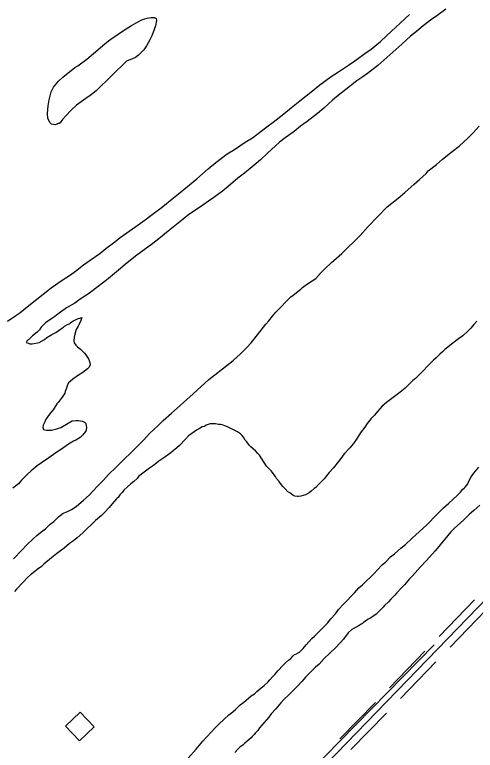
# Model space of a CAD drawing. Extents: x 3281947 to 3319794, y 715894 to 741249.
# Drawn here: x 3289117 to 3290021, y 727452 to 728897 of the extents above; entities that cross this region are included whole.
import ezdxf

# ---------------------------------------------------------------- set-up
doc = ezdxf.new("R2010")
doc.units = 0
for name, color, linetype in [('V-BLDG-OTLN', 7, 'Continuous'), ('V-ROAD-CNTR', 7, 'Continuous'), ('V-SITE-VEGE', 7, 'Continuous'), ('V-TOPO-SHOR', 7, 'Continuous')]:
    doc.layers.add(name, color=color, linetype=linetype)

msp = doc.modelspace()

# ---------------------------------------------------------------- linework, layer by layer
at = {"layer": 'V-BLDG-OTLN'}
msp.add_lwpolyline([(3289217.1, 727499.7), (3289244.9, 727470.9), (3289273.7, 727498.6), (3289246, 727527.4)], close=True, dxfattribs=at)
at = {"layer": 'V-ROAD-CNTR'}
for points in [[(3289361.4, 726964.9), (3289380.7, 727011.4), (3289394.2, 727043.3), (3289407.8, 727076.6), (3289431.5, 727108.5), (3289462.4, 727146), (3289488.1, 727182.3), (3289525.7, 727220.8), (3289629.9, 727323.2), (3290105.7, 727814.6), (3290366.7, 728079.5), (3290455, 728166.4), (3290705, 728417), (3290976.5, 728708.4), (3291244.7, 728982.5), (3291405.5, 729149.1)], [(3289950.5, 727675.8), (3290020, 727747.7)], [(3289972, 727654.9), (3290041.6, 727726.8)], [(3289853.1, 727575.2), (3289922.6, 727647.1)], [(3289874.6, 727554.4), (3289944.2, 727626.2)], [(3289755.7, 727474.7), (3289825.2, 727546.5)], [(3289777.2, 727453.8), (3289846.8, 727525.6)]]:
    msp.add_lwpolyline(points, dxfattribs=at)
at = {"layer": 'V-SITE-VEGE'}
for points in [[(3289963.8, 728907.4), (3289946, 728894.6), (3289933.3, 728886), (3289915.9, 728872.3), (3289905.8, 728863.7), (3289894.3, 728854.6), (3289876.9, 728838.4), (3289830.2, 728797.1), (3289809.9, 728781.4), (3289798.5, 728773.2), (3289788.7, 728766.6), (3289776.4, 728756.7), (3289751.9, 728737.7), (3289740.8, 728728.6), (3289724.3, 728712.9), (3289711.6, 728702.6), (3289691.6, 728686.9), (3289678.5, 728677.4), (3289665.8, 728667.5), (3289648, 728654.7), (3289637.4, 728646.1), (3289613.7, 728625), (3289599.6, 728611.3), (3289587.3, 728601.4), (3289568.3, 728585.3), (3289555.6, 728575.4), (3289536.5, 728559.3), (3289525, 728550.2), (3289508.5, 728537.8), (3289497.5, 728530.4), (3289486.9, 728522.6), (3289475.9, 728515.6), (3289459.4, 728504.1), (3289448, 728495.4), (3289418.3, 728471.5), (3289400.5, 728456.6), (3289388.6, 728447.5), (3289354.3, 728422.4), (3289334.4, 728405.8), (3289321.3, 728395.1), (3289301.7, 728378.6), (3289295, 728373.2), (3289275.9, 728359.2), (3289264, 728350.1), (3289245.8, 728337.8), (3289235.3, 728330.4), (3289218.8, 728320.9), (3289202.3, 728308.5), (3289199.3, 728306.5), (3289196.3, 728304), (3289192.1, 728301.5), (3289177.7, 728291.7), (3289171.8, 728285.9), (3289169.2, 728283), (3289165.8, 728277.6), (3289161.5, 728273.4), (3289152.2, 728266), (3289147.5, 728261.4), (3289141.2, 728255.6), (3289139.9, 728253.1), (3289144.5, 728251.4), (3289147.4, 728250.5), (3289151.6, 728250.1), (3289165.5, 728253.2), (3289175.6, 728259), (3289180.7, 728262.7), (3289190.4, 728268.9), (3289198, 728272.9), (3289207.3, 728279.1), (3289213.3, 728282.8), (3289215.4, 728284.9), (3289220.9, 728288.2), (3289224.7, 728289.8), (3289226.8, 728291.9)], [(3289103.1, 728295.1), (3289117.9, 728305), (3289127.6, 728311.2), (3289142.1, 728323.2), (3289188.7, 728360.3), (3289197.6, 728366.1), (3289208.6, 728373.9), (3289226.8, 728385.8), (3289236.5, 728392.8), (3289252.6, 728405.2), (3289265.3, 728414.7), (3289284.3, 728427.9), (3289296.2, 728437.4), (3289314, 728450.6), (3289324.6, 728458.8), (3289355.1, 728480.7), (3289373.3, 728493.8), (3289384.3, 728502.5), (3289402.5, 728515.3), (3289408.4, 728520.2), (3289425.8, 728534.3), (3289439, 728544.6), (3289460.2, 728562.4), (3289475, 728574.3), (3289497.1, 728593.8), (3289512.3, 728606.1), (3289534.4, 728623.1), (3289548.7, 728632.1), (3289569.5, 728646.1), (3289583.8, 728654.7), (3289601.2, 728667.9), (3289612.2, 728676.6), (3289624.5, 728685.7), (3289645.3, 728702.2), (3289660.5, 728714.6), (3289677.1, 728727.3), (3289701.6, 728747.2), (3289716.5, 728758.7), (3289738.5, 728775.2), (3289752.9, 728784.2), (3289772.8, 728797.4), (3289785, 728806.1), (3289804.5, 728820.1), (3289816.8, 728829.1), (3289835.5, 728844), (3289846.9, 728855.2), (3289891.9, 728897)], [(3289279.7, 727971.1), (3289291.6, 727982.7), (3289301.8, 727993.9), (3289316.3, 728008), (3289332, 728024.1), (3289345.1, 728036.6), (3289355.3, 728046.5), (3289371.1, 728062.2), (3289381.7, 728074.3), (3289398.7, 728090), (3289408.9, 728099.9), (3289425, 728114.4), (3289436.5, 728124.3), (3289448.4, 728135.5), (3289467.9, 728152.4), (3289498.4, 728180.1), (3289509.9, 728189.2), (3289525.1, 728201.6), (3289546.3, 728217.7), (3289561.2, 728231.3), (3289573.5, 728243.8), (3289581.6, 728252.5), (3289593.9, 728267.8), (3289610.6, 728289), (3289616.1, 728295.2), (3289623.4, 728304.8), (3289629.8, 728312.3), (3289640.8, 728323.9), (3289648, 728331.7), (3289659.5, 728342.9), (3289663.7, 728345.8), (3289673.1, 728353.2), (3289679, 728357.8), (3289682.4, 728361.1), (3289690, 728366.8), (3289701, 728373.8), (3289708.2, 728378.8), (3289718.4, 728389.6), (3289726.1, 728397.8), (3289739.2, 728409.8), (3289743.5, 728414), (3289759.2, 728428), (3289769.4, 728437.6), (3289785.1, 728452.9), (3289795.3, 728463.2), (3289810.6, 728479.8), (3289848.5, 728519.6), (3289869.7, 728536.5), (3289882.8, 728547.7), (3289901.5, 728563.8), (3289911.7, 728573.3), (3289924.8, 728584.9), (3289929.1, 728589.9), (3289945.2, 728602.7), (3289957, 728612.6), (3289975.7, 728627.8), (3289989.7, 728638.6), (3290007.5, 728654.7), (3290017.3, 728664.6), (3290028.8, 728677.5)], [(3289226.8, 728291.9), (3289229.8, 728293.5), (3289233.6, 728296), (3289236.5, 728297.6), (3289240.7, 728299.7), (3289245.4, 728300.9), (3289249.2, 728302.1), (3289247, 728296.2), (3289244, 728289.1), (3289241.8, 728285), (3289238, 728278.7), (3289235.3, 728269.1), (3289234.4, 728263.7), (3289233.5, 728256.1), (3289234.3, 728252.3), (3289237.6, 728247.7), (3289240.5, 728244.7), (3289246.3, 728240), (3289254.1, 728232), (3289257, 728228.6), (3289261.1, 728223.1), (3289262.8, 728219.7), (3289265.2, 728213.4), (3289265.6, 728209.2), (3289263.8, 728204.6), (3289260, 728201.3), (3289251.1, 728194.2), (3289242.7, 728188.9), (3289231.2, 728180.7), (3289226.1, 728176.5), (3289223.2, 728173.6), (3289220.2, 728168.2), (3289219.3, 728163.2), (3289216.7, 728156.5), (3289215.8, 728153.2), (3289211.9, 728147.8), (3289208.5, 728143.2), (3289203, 728135.3), (3289200.4, 728132.4), (3289192.7, 728120.7), (3289188.4, 728115.4), (3289185.9, 728112.4), (3289182.5, 728107.9), (3289180.8, 728105.4), (3289178.2, 728101.2), (3289176.5, 728097), (3289173.4, 728090.8), (3289172.5, 728085.8), (3289173.8, 728082), (3289179.6, 728080.6), (3289186.7, 728080.6), (3289189.7, 728080.9), (3289195.1, 728082.1), (3289199.8, 728083.3), (3289207.8, 728086.2), (3289230.2, 728098.9), (3289238.2, 728100), (3289242.4, 728100), (3289250.7, 728098.6), (3289254.5, 728096.9), (3289257, 728093.9), (3289258.1, 728085.5), (3289256.8, 728078.8), (3289250.8, 728070.9), (3289246.1, 728066.8), (3289240.6, 728063.1), (3289237.7, 728061.4), (3289232.6, 728059), (3289223.3, 728053.2), (3289209.3, 728043.8), (3289206, 728041.7), (3289193.3, 728033.1), (3289184.4, 728026.5), (3289170, 728017), (3289161.5, 728010.8), (3289149.6, 728000.9), (3289142, 727993.9), (3289130.5, 727982.7), (3289124.6, 727975.2), (3289113.5, 727967)], [(3290024.3, 728295), (3290018.3, 728288.4), (3290012.3, 728281.3), (3290006.8, 728275.5), (3289996.6, 728266), (3289988.6, 728260.2), (3289977.1, 728251.6), (3289961.5, 728239.2), (3289956.8, 728234.6), (3289951.7, 728230.1), (3289944.5, 728223), (3289939.4, 728218.5), (3289930, 728209), (3289916.4, 728194.9), (3289903.7, 728182.5), (3289899, 728178.3), (3289890.5, 728169.6), (3289886.7, 728166.3), (3289883.7, 728163.4), (3289870.6, 728152.7), (3289846.9, 728135), (3289838.8, 728127.9), (3289829.4, 728117.6), (3289823.5, 728110.5), (3289817.1, 728103.5)], [(3289817.1, 728103.5), (3289809, 728093.9), (3289804.3, 728086.8), (3289797.4, 728077.3), (3289793.6, 728071.5), (3289789.7, 728065.2), (3289782.1, 728054.4), (3289774.8, 728046.5), (3289763.8, 728034.1), (3289757.3, 728025.4), (3289742.8, 728007.1), (3289734.8, 727997.6), (3289724.5, 727985.1), (3289713.5, 727974.3), (3289708.4, 727968.1), (3289705.4, 727966.1), (3289699.5, 727961.1), (3289695.2, 727957.8), (3289688.1, 727954.1), (3289683.8, 727952.5), (3289679.2, 727951.3), (3289674.6, 727950.5), (3289672.5, 727950.5), (3289667.5, 727951.4), (3289663.3, 727953.6), (3289657.5, 727957.9), (3289653.7, 727960), (3289648.4, 727966), (3289643.8, 727970.2), (3289639.3, 727976.1), (3289636.4, 727980.4), (3289631.4, 727985.9), (3289629.4, 727990.1), (3289624.4, 727996), (3289621.1, 728000.7), (3289611.6, 728010.5), (3289602.5, 728024.4), (3289597.6, 728031.6), (3289594.7, 728035.4), (3289589.8, 728040.5), (3289586, 728043.5), (3289580.6, 728048.2), (3289577.7, 728051.2), (3289572.8, 728058), (3289569.5, 728061.4), (3289566.2, 728067.3), (3289563.7, 728070.2), (3289560.4, 728073.6), (3289554.6, 728077.5), (3289541.7, 728084.4), (3289537.5, 728086.1), (3289535, 728087.4), (3289529.6, 728089.1), (3289526.6, 728090.4), (3289521.2, 728092.2), (3289517.4, 728092.2), (3289511.2, 728093.1), (3289501.1, 728093.3), (3289493.5, 728090.4), (3289490.1, 728088.4), (3289485.1, 728087.6), (3289480, 728084.3), (3289474.5, 728081), (3289464.8, 728074.4), (3289458.8, 728069.9), (3289452.5, 728062.9), (3289441, 728050.8), (3289435.9, 728046.3), (3289428.7, 728040.5), (3289424, 728036.4), (3289419.4, 728033.1), (3289412.1, 728027.7), (3289400.3, 728020.3), (3289396.1, 728016.6), (3289387.6, 728010), (3289382.1, 728006.3), (3289371.5, 727998.5), (3289360.5, 727989.8), (3289357.5, 727986.1), (3289351.1, 727979.9), (3289345.2, 727975.3), (3289338.8, 727969.9), (3289331.6, 727962.9), (3289328.2, 727958.8), (3289324, 727954.2), (3289322.2, 727951.7), (3289320.5, 727948.8), (3289318.4, 727947.6), (3289317.1, 727945.9), (3289309, 727936.4), (3289303.1, 727928.9), (3289293.7, 727919.4), (3289287.8, 727913.6), (3289276.3, 727903.6), (3289269.1, 727896.6), (3289258.5, 727886.7), (3289251.3, 727879.6), (3289239.8, 727869.7), (3289232.6, 727863.9), (3289225, 727858.2), (3289214.8, 727849.5)], [(3290001.6, 727968.9), (3290006.7, 727975.2), (3290008.9, 727980.6), (3290013.2, 727989.3), (3290018.3, 727996.4), (3290028.5, 728008)], [(3289115.1, 727828.5), (3289131.7, 727845.5), (3289141, 727855.5), (3289153.8, 727867.5), (3289161, 727874.1), (3289171.2, 727882.3), (3289177.9, 727887.3), (3289187.3, 727896.4), (3289194.1, 727901.3), (3289203.4, 727910.9), (3289206.4, 727913.4), (3289212.7, 727917.9), (3289219.9, 727920.7), (3289229.2, 727925.2), (3289238.1, 727931), (3289252.5, 727943.4), (3289263.5, 727953.3), (3289279.7, 727971.1)], [(3289457.4, 727436.5), (3289473.5, 727454.4), (3289486.7, 727470.1), (3289494, 727478.4), (3289503.8, 727488.8), (3289510.1, 727495.8), (3289518.6, 727504.5), (3289537.8, 727521.9), (3289545.8, 727528.1), (3289550.9, 727532.6), (3289560.2, 727541.7), (3289567, 727546.7), (3289576.3, 727554.5), (3289581.4, 727559.1), (3289587.8, 727563.2), (3289592.9, 727567.7), (3289601.4, 727574.8), (3289606.9, 727579.7), (3289614.1, 727585.9), (3289618.3, 727590.5), (3289623.5, 727596.7), (3289627.7, 727601.3), (3289633.7, 727608.3), (3289644.3, 727619.5), (3289649, 727624.1), (3289654.9, 727629.4), (3289659.1, 727632.8), (3289663.8, 727638.1), (3289666.8, 727640.6), (3289669.3, 727641.4), (3289673.6, 727643.9), (3289676.1, 727645.1), (3289683.3, 727652.2), (3289689.3, 727659.6), (3289700.8, 727671.6), (3289705.9, 727676.6), (3289715.2, 727685.3), (3289731.4, 727702.3), (3289737.8, 727710.2), (3289747.1, 727720.5), (3289753.1, 727728.9), (3289762.5, 727739.6), (3289769.3, 727745.8), (3289778.2, 727755.8), (3289784.1, 727761.6), (3289793.1, 727771.1), (3289799.9, 727777.3), (3289822.8, 727799.7), (3289828.8, 727806.3), (3289838.5, 727816.3), (3289845.8, 727822.5), (3289855.1, 727832), (3289863.1, 727837.8), (3289875.5, 727848.9), (3289884.4, 727856.4), (3289897.1, 727868.4), (3289926, 727895.2), (3289945.9, 727915.5), (3289959.1, 727928.4), (3289968.5, 727936.6), (3289986.7, 727953.2), (3289992.2, 727959), (3289996.9, 727964.8), (3289999.5, 727967.3), (3290001.6, 727968.9)], [(3290030.1, 727933.8), (3290018.6, 727923.4), (3290010.1, 727916), (3289999.5, 727905.2), (3289991.9, 727898.2), (3289980.8, 727888.2), (3289973.6, 727881.2), (3289946.3, 727848.8), (3289942.9, 727844.3), (3289931.4, 727831.8), (3289925.1, 727824.4), (3289914, 727812.8), (3289897.8, 727794.9), (3289891.9, 727788.7), (3289882.1, 727777.5), (3289875.7, 727770.9), (3289867.6, 727761.8), (3289862.9, 727756), (3289855.7, 727748.9), (3289851, 727744), (3289843, 727736.5), (3289840.8, 727733.6), (3289832.8, 727725.3), (3289826.8, 727719.9), (3289820, 727715), (3289814.1, 727711.3), (3289811.2, 727709.6), (3289807.8, 727707.2), (3289802.3, 727703.9), (3289799.7, 727701.4), (3289797.6, 727700.2), (3289793.4, 727697.3), (3289781.5, 727690.7), (3289779, 727689.5), (3289771.8, 727682.9), (3289762.8, 727670.8), (3289756, 727663.4), (3289747.1, 727653.8), (3289725, 727632.3), (3289714.8, 727621.5), (3289707.6, 727615.3), (3289699.1, 727607.1), (3289688, 727595.9), (3289681.7, 727588.4), (3289672.7, 727578.5), (3289665.5, 727571.4), (3289654.4, 727560.2), (3289647.2, 727553.2), (3289640, 727545.7), (3289629.8, 727533.7), (3289620.8, 727523.8), (3289616.1, 727517.5), (3289602.1, 727501.8), (3289597.8, 727496.4), (3289594.4, 727491.4), (3289590.1, 727486.4), (3289587.2, 727483.5), (3289583.3, 727479.4), (3289581.2, 727476.9), (3289572.7, 727469.9), (3289568.9, 727466.5), (3289567.2, 727464.5), (3289565.1, 727462.4), (3289560, 727459.1), (3289555.8, 727455), (3289549.4, 727447.9)], [(3289214.8, 727849.5), (3289207.6, 727844.1), (3289199.5, 727838.4), (3289189.4, 727830.1), (3289174.5, 727817.7), (3289169.9, 727813.2), (3289161.8, 727807.4), (3289157.1, 727803.2), (3289148.3, 727796.7), (3289142.3, 727791.7), (3289134.2, 727782.6), (3289121.1, 727768.9), (3289116.8, 727763.9)]]:
    msp.add_lwpolyline(points, dxfattribs=at)
msp.add_lwpolyline([(3289278, 728748), (3289267.4, 728739.3), (3289257.2, 728732.3), (3289239, 728719.2), (3289228.8, 728709.6), (3289217.4, 728697.2), (3289211.4, 728691), (3289206.7, 728684.3), (3289205, 728683.1), (3289202.9, 728682.7), (3289200.8, 728681.5), (3289196.6, 728680.3), (3289189.5, 728681.6), (3289186.6, 728684.6), (3289182.5, 728693.5), (3289181.8, 728702.7), (3289183.2, 728717.8), (3289185, 728729.1), (3289189, 728745.4), (3289193.8, 728754.1), (3289203.6, 728766.2), (3289212.1, 728774), (3289235.4, 728792.6), (3289241.3, 728796.3), (3289258.7, 728809.5), (3289271.8, 728820.2), (3289280.7, 728827.7), (3289295.1, 728840.1), (3289304, 728847.5), (3289320.5, 728858.6), (3289331.1, 728865.6), (3289346.8, 728875.5), (3289355.6, 728880.8), (3289365.3, 728885.7), (3289368.3, 728887), (3289372.9, 728888.6), (3289377.6, 728889.8), (3289385.5, 728890.9), (3289391, 728891.3), (3289394.8, 728889.1), (3289395.5, 728884.9), (3289393.7, 728874.9), (3289391.1, 728867.4), (3289386.3, 728855.3), (3289382.5, 728846.9), (3289376.4, 728835.3), (3289370.9, 728827.8), (3289360.7, 728817), (3289354.8, 728812.5), (3289348.4, 728809.6), (3289341.7, 728807.2), (3289337, 728805.1)], close=True, dxfattribs=at)
at = {"layer": 'V-TOPO-SHOR'}
msp.add_lwpolyline([(3289940.6, 727659.4), (3289694.8, 727408.1), (3289578.5, 727283.1)], dxfattribs=at)

doc.saveas('drawing.dxf')
